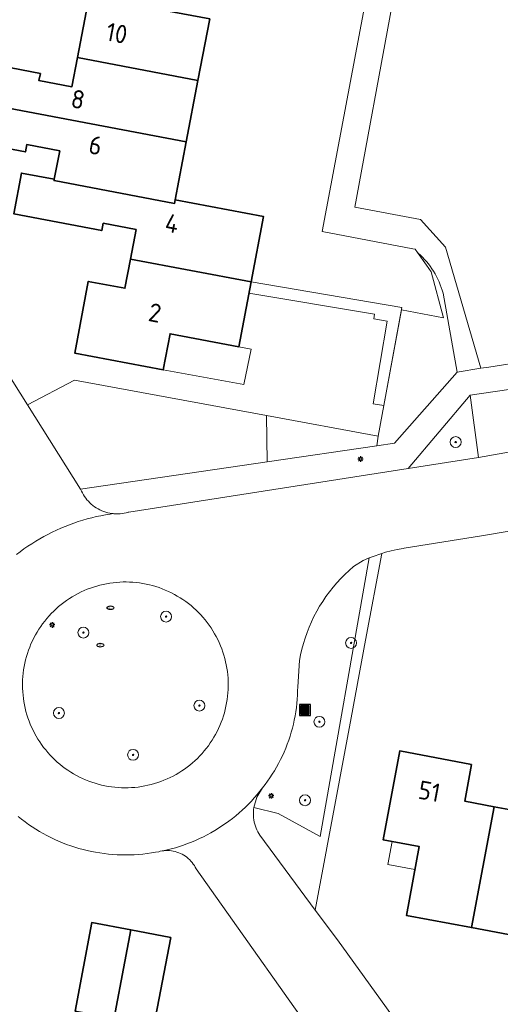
# Model space of a CAD drawing. Header units: metres. Extents: x 152610 to 160096, y 456114 to 462495.
# Tile 594 of 656: x 158864 to 158899, y 460584 to 460656. Entities that reach past the tile are written whole.
import ezdxf
from ezdxf.enums import TextEntityAlignment as Align

# ---------------------------------------------------------------- set-up
doc = ezdxf.new("R2010")
doc.units = ezdxf.units.M
doc.header["$LTSCALE"] = 0.5
doc.layers.get('0').update_dxf_attribs({"linetype": 'CONTINUOUS'})
for name, color, linetype, lineweight in [('B-PV-GR-BEPLANTING_CULTUUR_BODEMBEDEKKER-GV', 251, 'CONTINUOUS', 18), ('B-PV-GR-BEPLANTING_CULTUUR_BOSPLANTSOEN-GV', 251, 'CONTINUOUS', 18), ('B-PV-GR-BOOM-S', 251, 'CONTINUOUS', 25), ('B-PV-IE-MEUBILAIR-S', 251, 'CONTINUOUS', 25), ('B-PV-IE-MEUBILAIR_WEGMEUBILAIR_AFVALBAK-S', 251, 'CONTINUOUS', 25), ('B-PV-OG-BEBOUWING-GV', 6, 'CONTINUOUS', 35), ('B-PV-OG-BEBOUWING-T18', 1, 'CONTINUOUS', 18), ('B-PV-OG-BEBOUWING_OVERBOUWING-GV', 251, 'CONTINUOUS', 18), ('B-PV-OG-BEBOUWING_SCHUUR-GV', 251, 'CONTINUOUS', 18), ('B-PV-OG-TERREIN_BEGROEID-GV', 251, 'CONTINUOUS', 18), ('B-PV-VH-HALFVERHARDING_GRAVEL-GV', 251, 'CONTINUOUS', 18), ('B-PV-VH-OPENVERHARDING_BETONSTRAATSTEEN-GV', 251, 'CONTINUOUS', 18), ('B-PV-VH-OPENVERHARDING_STRAATBAKSTEEN-GV', 251, 'CONTINUOUS', 18), ('B-PV-VH-OPENVERHARDING_TEGEL-GV', 251, 'CONTINUOUS', 18)]:
    doc.layers.add(name, color=color, linetype=linetype, lineweight=lineweight)
doc.styles.add('NLCS-ISO', font='NLCS-ISO.ttf')
doc.styles.add('NLCS-ISO-M750-T18', font='NLCS-ISO.ttf', dxfattribs={"height": 1.35})

# ---------------------------------------------------------------- blocks, each defined once
blk = doc.blocks.new('SIE-WEG_AFVALBAK-SO')
h = blk.add_hatch(color=256)
h.dxf.hatch_style = 1
h.paths.add_polyline_path([(-1.5, -1.5), (1.5, -1.5), (1.5, 1.5), (-1.5, 1.5)])
for points in [[(-2, -2), (2, -2), (2, 2), (-2, 2)], [(-1.5, -1.5), (1.5, -1.5), (1.5, 1.5), (-1.5, 1.5)]]:
    blk.add_lwpolyline(points, close=True)
blk = doc.blocks.new('SIE-MEUBILAIR_PAAL_LICHTMAST-SO')
for points in [[(-0.62, 0), (-1, 0)], [(-0.71, 0.71), (-0.44, 0.44)], [(0, 1), (0, 0.62)], [(0.44, 0.44), (0.71, 0.71)], [(1, 0), (0.62, 0)], [(-0.71, -0.71), (-0.44, -0.44)], [(0, -0.62), (0, -1)], [(0.44, -0.44), (0.71, -0.71)]]:
    blk.add_lwpolyline(points)
blk.add_circle((0, 0), 0.5)
blk = doc.blocks.new('SIE-MEUBILAIR_PUT_RIOOLPUT-SO')
blk.add_ellipse((0, 0), major_axis=(1.25, 0), ratio=0.54)
at = {"style": 'NLCS-ISO'}
blk.add_text('ri', height=0.75, dxfattribs=at).set_placement((-0.04, 0.07), align=Align.MIDDLE_CENTER)
blk = doc.blocks.new('SGR-BOOM_GBKN-SO')
at = {"linetype": 'ByBlock', "lineweight": 18}
h = blk.add_hatch(color=0, dxfattribs=at)
h.dxf.hatch_style = 1
edge = h.paths.add_edge_path()
edge.add_arc((0, 0), 0.25, 0, 360)
at = {"color": 0, "linetype": 'ByBlock', "lineweight": 18}
for radius in [2, 0.25]:
    blk.add_circle((0, 0), radius, dxfattribs=at)
at = {"color": 0, "linetype": 'ByBlock', "lineweight": 18, "style": 'NLCS-ISO'}
blk.add_attdef('SOORT', (2.5, 0), '', height=1.5, dxfattribs=at)

msp = doc.modelspace()

# ---------------------------------------------------------------- linework, layer by layer
at = {"layer": 'B-PV-GR-BEPLANTING_CULTUUR_BODEMBEDEKKER-GV', "flags": 128}
for points in [[(158897.53, 460624.099), (158896.923, 460628.652), (158892.372, 460623.292)], [(158890.172, 460625.659), (158882.016, 460627.16), (158882.066, 460623.779), (158890.081, 460624.95)]]:
    msp.add_lwpolyline(points, close=True, dxfattribs=at)
at = {"layer": 'B-PV-GR-BEPLANTING_CULTUUR_BOSPLANTSOEN-GV', "flags": 128}
for points in [[(158895.97, 460630.351), (158894.937, 460636.126), (158894.876, 460636.337), (158894.808, 460636.545), (158894.732, 460636.75), (158894.648, 460636.953), (158894.557, 460637.152), (158894.459, 460637.349), (158894.354, 460637.541), (158894.242, 460637.729), (158894.123, 460637.913), (158893.998, 460638.093), (158893.866, 460638.268), (158893.727, 460638.438), (158893.583, 460638.603), (158893.433, 460638.763), (158893.277, 460638.916), (158893.115, 460639.065), (158893.072, 460639.102), (158893.731, 460638.167), (158894.067, 460637.691), (158894.963, 460634.329), (158891.894, 460634.905), (158890.172, 460625.659), (158890.081, 460624.95), (158891.375, 460625.139)], [(158882.016, 460627.16), (158867.958, 460629.747), (158864.508, 460627.96), (158868.398, 460621.781), (158882.066, 460623.779)], [(158889.261, 460610.734), (158890.442, 460617.068), (158890.303, 460617.026), (158889.889, 460616.883), (158889.529, 460616.744), (158885.934, 460596.356), (158882.868, 460598.029), (158881.077, 460598.473), (158881.058, 460598.321), (158881.048, 460598.168), (158881.045, 460598.015), (158881.05, 460597.862), (158881.064, 460597.709), (158881.085, 460597.558), (158881.114, 460597.407), (158881.151, 460597.259), (158881.196, 460597.112), (158881.248, 460596.968), (158881.308, 460596.827), (158881.375, 460596.69), (158881.449, 460596.556), (158881.514, 460596.45), (158885.578, 460590.965), (158888.2, 460605.039)]]:
    msp.add_lwpolyline(points, close=True, dxfattribs=at)
at = {"layer": 'B-PV-OG-BEBOUWING-GV', "flags": 128}
for points in [[(158877.847, 460656.206), (158869.017, 460657.882), (158868.162, 460653.378), (158876.989, 460651.702)], [(158865.447, 460652.223), (158858.993, 460653.447), (158858.443, 460650.556), (158876.131, 460647.197), (158876.989, 460651.702), (158868.162, 460653.378), (158867.756, 460651.236), (158865.347, 460651.693)], [(158876.131, 460647.197), (158858.443, 460650.556), (158857.9, 460647.699), (158864.354, 460646.474), (158864.454, 460647.002), (158866.863, 460646.545), (158866.467, 460644.467), (158866.448, 460644.37), (158875.273, 460642.695), (158875.324, 460642.963)], [(158866.467, 460644.467), (158864.062, 460644.926), (158863.492, 460641.941), (158869.946, 460640.712), (158870.046, 460641.243), (158872.456, 460640.783), (158872.045, 460638.629), (158880.877, 460636.952), (158881.788, 460641.731), (158875.324, 460642.963), (158875.273, 460642.695), (158866.448, 460644.37)], [(158880.877, 460636.952), (158872.045, 460638.629), (158871.636, 460636.484), (158868.958, 460636.992), (158867.964, 460631.743), (158874.446, 460630.513), (158874.949, 460633.156), (158879.972, 460632.2)], [(158904.87, 460606.567), (158901.977, 460607.112), (158900.759, 460600.639), (158901.292, 460600.54), (158900.836, 460598.123), (158898.675, 460598.53), (158897.013, 460589.672), (158901.541, 460588.819), (158902.757, 460595.303), (158904.417, 460604.153)], [(158897.028, 460601.621), (158891.763, 460602.607), (158890.544, 460596.105), (158893.195, 460595.606), (158892.247, 460590.569), (158897.013, 460589.672), (158898.675, 460598.53), (158896.524, 460598.935)], [(158872.063, 460589.512), (158869.21, 460590.05), (158867.988, 460583.566), (158868.516, 460583.466), (158868.06, 460581.048), (158865.86, 460581.463), (158864.186, 460572.602), (158868.706, 460571.749)], [(158874.989, 460588.96), (158872.063, 460589.512), (158868.706, 460571.749), (158873.268, 460570.888), (158874.94, 460579.75), (158872.777, 460580.157), (158873.233, 460582.575), (158873.765, 460582.474)]]:
    msp.add_lwpolyline(points, close=True, dxfattribs=at)
at = {"layer": 'B-PV-OG-BEBOUWING_OVERBOUWING-GV', "flags": 128}
for points in [[(158891.928, 460635.087), (158880.877, 460636.952), (158880.722, 460636.138), (158889.913, 460634.591), (158889.871, 460634.255), (158890.834, 460634.078), (158889.828, 460628.014), (158890.591, 460627.909)], [(158879.972, 460632.2), (158874.949, 460633.156), (158874.446, 460630.513), (158880.349, 460629.444), (158880.871, 460632.029)]]:
    msp.add_lwpolyline(points, close=True, dxfattribs=at)
at = {"layer": 'B-PV-OG-BEBOUWING_SCHUUR-GV', "flags": 128}
msp.add_lwpolyline([(158893.195, 460595.606), (158891.203, 460595.981), (158890.902, 460594.285), (158892.88, 460593.935)], close=True, dxfattribs=at)
at = {"layer": 'B-PV-OG-TERREIN_BEGROEID-GV', "flags": 128}
for points in [[(158885.934, 460596.356), (158889.529, 460616.744), (158889.48, 460616.724), (158889.077, 460616.551), (158888.385, 460616.11), (158888.38, 460616.106), (158888.058, 460615.827), (158887.745, 460615.536), (158887.444, 460615.234), (158887.154, 460614.921), (158886.877, 460614.597), (158886.611, 460614.262), (158886.359, 460613.918), (158886.119, 460613.565), (158885.893, 460613.203), (158885.68, 460612.834), (158885.482, 460612.456), (158885.298, 460612.071), (158885.128, 460611.679), (158884.973, 460611.281), (158884.833, 460610.878), (158884.709, 460610.47), (158884.599, 460610.058), (158884.506, 460609.641), (158884.428, 460609.222), (158884.291, 460607.317), (158884.288, 460607.009), (158884.277, 460606.701), (158884.258, 460606.394), (158884.231, 460606.088), (158884.196, 460605.782), (158884.152, 460605.477), (158884.102, 460605.174), (158884.043, 460604.872), (158883.976, 460604.571), (158883.902, 460604.272), (158883.82, 460603.976), (158883.73, 460603.681), (158883.632, 460603.39), (158883.527, 460603.1), (158883.415, 460602.814), (158883.295, 460602.53), (158883.168, 460602.25), (158883.033, 460601.973), (158882.892, 460601.7), (158882.743, 460601.431), (158882.587, 460601.165), (158882.425, 460600.904), (158882.256, 460600.647), (158882.08, 460600.394), (158881.898, 460600.146), (158881.709, 460599.903), (158881.296, 460599.231), (158881.077, 460598.473), (158882.868, 460598.029)], [(158871.975, 460614.978), (158871.73, 460614.984), (158871.508, 460614.982), (158871.263, 460614.973), (158871.018, 460614.955), (158870.774, 460614.93), (158870.53, 460614.897), (158870.288, 460614.856), (158870.048, 460614.807), (158869.809, 460614.75), (158869.572, 460614.685), (158869.338, 460614.613), (158869.106, 460614.533), (158868.876, 460614.446), (158868.65, 460614.351), (158868.427, 460614.249), (158868.207, 460614.139), (158867.991, 460614.023), (158867.779, 460613.9), (158867.571, 460613.769), (158867.367, 460613.632), (158867.168, 460613.489), (158866.974, 460613.339), (158866.784, 460613.183), (158866.6, 460613.02), (158866.421, 460612.852), (158866.248, 460612.678), (158866.081, 460612.499), (158865.919, 460612.314), (158865.764, 460612.124), (158865.615, 460611.929), (158865.472, 460611.729), (158865.336, 460611.525), (158865.207, 460611.316), (158865.084, 460611.103), (158864.969, 460610.887), (158864.86, 460610.666), (158864.759, 460610.443), (158864.666, 460610.216), (158864.579, 460609.986), (158864.5, 460609.754), (158864.429, 460609.519), (158864.366, 460609.282), (158864.31, 460609.043), (158864.262, 460608.802), (158864.222, 460608.56), (158864.19, 460608.316), (158864.166, 460608.072), (158864.149, 460607.827), (158864.141, 460607.582), (158864.14, 460607.442), (158864.144, 460607.197), (158864.156, 460606.951), (158864.176, 460606.707), (158864.204, 460606.463), (158864.24, 460606.22), (158864.284, 460605.979), (158864.335, 460605.739), (158864.395, 460605.501), (158864.462, 460605.264), (158864.536, 460605.031), (158864.619, 460604.799), (158864.709, 460604.571), (158864.806, 460604.346), (158864.911, 460604.124), (158865.022, 460603.905), (158865.141, 460603.69), (158865.267, 460603.479), (158865.399, 460603.273), (158865.538, 460603.071), (158865.684, 460602.873), (158865.836, 460602.681), (158865.995, 460602.493), (158866.159, 460602.311), (158866.329, 460602.134), (158866.505, 460601.962), (158866.686, 460601.797), (158866.873, 460601.637), (158867.064, 460601.484), (158867.261, 460601.337), (158867.462, 460601.197), (158867.668, 460601.063), (158867.878, 460600.936), (158868.092, 460600.816), (158868.31, 460600.703), (158868.531, 460600.597), (158868.756, 460600.498), (158868.984, 460600.407), (158869.214, 460600.323), (158869.448, 460600.247), (158869.683, 460600.178), (158869.921, 460600.117), (158870.161, 460600.064), (158870.402, 460600.019), (158870.645, 460599.981), (158870.888, 460599.952), (158871.133, 460599.93), (158871.378, 460599.917), (158871.623, 460599.911), (158871.869, 460599.914), (158872.114, 460599.924), (158872.359, 460599.942), (158872.603, 460599.969), (158872.846, 460600.003), (158873.087, 460600.045), (158873.328, 460600.095), (158873.566, 460600.153), (158873.803, 460600.219), (158874.037, 460600.292), (158874.269, 460600.373), (158874.498, 460600.462), (158874.724, 460600.558), (158874.946, 460600.661), (158875.166, 460600.771), (158875.381, 460600.888), (158875.593, 460601.013), (158875.8, 460601.144), (158876.003, 460601.282), (158876.202, 460601.426), (158876.395, 460601.577), (158876.584, 460601.734), (158876.767, 460601.897), (158876.945, 460602.066), (158877.118, 460602.241), (158877.284, 460602.421), (158877.445, 460602.607), (158877.6, 460602.798), (158877.748, 460602.993), (158877.889, 460603.194), (158878.025, 460603.399), (158878.153, 460603.608), (158878.274, 460603.821), (158878.389, 460604.038), (158878.496, 460604.259), (158878.596, 460604.483), (158878.689, 460604.71), (158878.774, 460604.94), (158878.852, 460605.173), (158878.922, 460605.409), (158878.985, 460605.646), (158879.039, 460605.885), (158879.086, 460606.126), (158879.125, 460606.368), (158879.156, 460606.612), (158879.179, 460606.856), (158879.194, 460607.101), (158879.201, 460607.347), (158879.202, 460607.442), (158879.198, 460607.687), (158879.187, 460607.933), (158879.167, 460608.177), (158879.14, 460608.421), (158879.104, 460608.664), (158879.061, 460608.905), (158879.009, 460609.146), (158878.95, 460609.384), (158878.884, 460609.62), (158878.809, 460609.854), (158878.727, 460610.085), (158878.638, 460610.314), (158878.541, 460610.539), (158878.437, 460610.761), (158878.325, 460610.98), (158878.207, 460611.195), (158878.081, 460611.406), (158877.949, 460611.613), (158877.81, 460611.815), (158877.665, 460612.013), (158877.513, 460612.206), (158877.355, 460612.394), (158877.191, 460612.576), (158877.021, 460612.753), (158876.845, 460612.925), (158876.664, 460613.091), (158876.478, 460613.25), (158876.287, 460613.404), (158876.09, 460613.551), (158875.889, 460613.692), (158875.684, 460613.826), (158875.474, 460613.953), (158875.26, 460614.074), (158875.042, 460614.187), (158874.821, 460614.293), (158874.597, 460614.392), (158874.369, 460614.484), (158874.138, 460614.568), (158873.905, 460614.645), (158873.67, 460614.714), (158873.432, 460614.775), (158873.192, 460614.829), (158872.951, 460614.874), (158872.709, 460614.912), (158872.465, 460614.942), (158872.221, 460614.964)]]:
    msp.add_lwpolyline(points, close=True, dxfattribs=at)
at = {"layer": 'B-PV-VH-HALFVERHARDING_GRAVEL-GV', "flags": 128}
msp.add_lwpolyline([(158889.264, 460657.479), (158886.083, 460640.643), (158892.727, 460639.38), (158892.898, 460639.348), (158893.072, 460639.102), (158893.115, 460639.065), (158893.277, 460638.916), (158893.433, 460638.763), (158893.583, 460638.603), (158893.727, 460638.438), (158893.866, 460638.268), (158893.998, 460638.093), (158894.123, 460637.913), (158894.242, 460637.729), (158894.354, 460637.541), (158894.459, 460637.349), (158894.557, 460637.152), (158894.648, 460636.953), (158894.732, 460636.75), (158894.808, 460636.545), (158894.876, 460636.337), (158894.937, 460636.126), (158895.97, 460630.351), (158897.707, 460630.625), (158895.107, 460639.496), (158893.277, 460641.514), (158888.478, 460642.432), (158891.185, 460657.118)], dxfattribs=at)
at = {"layer": 'B-PV-VH-OPENVERHARDING_BETONSTRAATSTEEN-GV', "flags": 128}
for points in [[(158863.695, 460616.986), (158863.968, 460617.194), (158864.246, 460617.397), (158864.528, 460617.593), (158864.815, 460617.782), (158865.106, 460617.964), (158865.402, 460618.14), (158865.701, 460618.309), (158866.004, 460618.47), (158866.311, 460618.625), (158866.621, 460618.773), (158866.935, 460618.913), (158867.252, 460619.046), (158867.572, 460619.171), (158867.895, 460619.289), (158868.22, 460619.4), (158868.548, 460619.502), (158868.878, 460619.598), (158869.211, 460619.685), (158869.545, 460619.765), (158869.881, 460619.837), (158870.219, 460619.9), (158870.558, 460619.957), (158870.772, 460619.987), (158870.676, 460619.998), (158870.527, 460620.022), (158870.378, 460620.055), (158870.232, 460620.095), (158870.089, 460620.143), (158869.948, 460620.198), (158869.81, 460620.261), (158869.675, 460620.331), (158869.544, 460620.408), (158869.418, 460620.491), (158869.296, 460620.582), (158869.179, 460620.678), (158869.068, 460620.781), (158868.962, 460620.889), (158868.861, 460621.003), (158868.767, 460621.122), (158868.68, 460621.245), (158868.599, 460621.374), (158868.525, 460621.506), (158868.458, 460621.642), (158868.398, 460621.781), (158864.508, 460627.96), (158862.784, 460630.699)], [(158891.545, 460582.754), (158887.195, 460588.783), (158885.578, 460590.965), (158881.514, 460596.45), (158881.449, 460596.556), (158881.375, 460596.69), (158881.308, 460596.827), (158881.248, 460596.968), (158881.196, 460597.112), (158881.151, 460597.259), (158881.114, 460597.407), (158881.085, 460597.558), (158881.064, 460597.709), (158881.05, 460597.862), (158881.045, 460598.015), (158881.048, 460598.168), (158881.058, 460598.321), (158881.077, 460598.473), (158881.296, 460599.231), (158881.709, 460599.903), (158881.518, 460599.659), (158881.318, 460599.416), (158881.111, 460599.178), (158880.899, 460598.946), (158880.681, 460598.719), (158880.457, 460598.498), (158880.228, 460598.282), (158879.993, 460598.072), (158879.753, 460597.869), (158879.508, 460597.671), (158879.258, 460597.48), (158879.003, 460597.295), (158878.744, 460597.117), (158878.48, 460596.946), (158878.212, 460596.781), (158877.939, 460596.623), (158877.663, 460596.472), (158877.383, 460596.328), (158877.1, 460596.191), (158876.813, 460596.062), (158876.523, 460595.94), (158876.23, 460595.825), (158875.934, 460595.718), (158875.635, 460595.618), (158875.334, 460595.526), (158875.031, 460595.442), (158874.726, 460595.365), (158874.417, 460595.296), (158874.498, 460595.306), (158874.635, 460595.315), (158874.773, 460595.317), (158874.91, 460595.31), (158875.046, 460595.296), (158875.182, 460595.273), (158875.316, 460595.243), (158875.448, 460595.205), (158875.577, 460595.159), (158875.704, 460595.106), (158875.827, 460595.045), (158875.947, 460594.978), (158876.063, 460594.903), (158876.174, 460594.822), (158876.28, 460594.735), (158876.38, 460594.641), (158876.476, 460594.543), (158876.565, 460594.438), (158876.648, 460594.329), (158876.725, 460594.215), (158876.794, 460594.096), (158876.857, 460593.974), (158887.093, 460579.54)]]:
    msp.add_lwpolyline(points, dxfattribs=at)
at = {"layer": 'B-PV-VH-OPENVERHARDING_STRAATBAKSTEEN-GV', "flags": 128}
for points in [[(158907.156, 460625.808), (158897.53, 460624.099), (158892.372, 460623.292), (158871.924, 460620.102), (158871.877, 460620.088), (158871.73, 460620.049), (158871.582, 460620.018), (158871.432, 460619.994), (158871.281, 460619.979), (158871.13, 460619.972), (158870.978, 460619.973), (158870.827, 460619.981), (158870.772, 460619.987), (158870.558, 460619.957), (158870.219, 460619.9), (158869.881, 460619.837), (158869.545, 460619.765), (158869.211, 460619.685), (158868.878, 460619.598), (158868.548, 460619.502), (158868.22, 460619.4), (158867.895, 460619.289), (158867.572, 460619.171), (158867.252, 460619.046), (158866.935, 460618.913), (158866.621, 460618.773), (158866.311, 460618.625), (158866.004, 460618.47), (158865.701, 460618.309), (158865.402, 460618.14), (158865.106, 460617.964), (158864.815, 460617.782), (158864.528, 460617.593), (158864.246, 460617.397), (158863.968, 460617.194), (158863.695, 460616.986)], [(158863.826, 460597.801), (158864.072, 460597.605), (158864.324, 460597.415), (158864.581, 460597.231), (158864.842, 460597.054), (158865.107, 460596.884), (158865.377, 460596.72), (158865.651, 460596.563), (158865.928, 460596.414), (158866.21, 460596.271), (158866.495, 460596.136), (158866.783, 460596.008), (158867.074, 460595.887), (158867.369, 460595.773), (158867.666, 460595.667), (158867.966, 460595.569), (158868.268, 460595.478), (158868.572, 460595.395), (158868.878, 460595.32), (158869.186, 460595.253), (158869.496, 460595.193), (158869.807, 460595.141), (158870.12, 460595.098), (158870.433, 460595.062), (158870.747, 460595.034), (158871.062, 460595.014), (158871.377, 460595.002), (158871.693, 460594.998), (158872.008, 460595.002), (158872.323, 460595.014), (158872.638, 460595.034), (158872.952, 460595.062), (158873.266, 460595.098), (158873.578, 460595.141), (158873.889, 460595.193), (158874.11, 460595.235), (158874.227, 460595.264), (158874.362, 460595.289), (158874.417, 460595.296), (158874.726, 460595.365), (158875.031, 460595.442), (158875.334, 460595.526), (158875.635, 460595.618), (158875.934, 460595.718), (158876.23, 460595.825), (158876.523, 460595.94), (158876.813, 460596.062), (158877.1, 460596.191), (158877.383, 460596.328), (158877.663, 460596.472), (158877.939, 460596.623), (158878.212, 460596.781), (158878.48, 460596.946), (158878.744, 460597.117), (158879.003, 460597.295), (158879.258, 460597.48), (158879.508, 460597.671), (158879.753, 460597.869), (158879.993, 460598.072), (158880.228, 460598.282), (158880.457, 460598.498), (158880.681, 460598.719), (158880.899, 460598.946), (158881.111, 460599.178), (158881.318, 460599.416), (158881.518, 460599.659), (158881.709, 460599.903), (158881.898, 460600.146), (158882.08, 460600.394), (158882.256, 460600.647), (158882.425, 460600.904), (158882.587, 460601.165), (158882.743, 460601.431), (158882.892, 460601.7), (158883.033, 460601.973), (158883.168, 460602.25), (158883.295, 460602.53), (158883.415, 460602.814), (158883.527, 460603.1), (158883.632, 460603.39), (158883.73, 460603.681), (158883.82, 460603.976), (158883.902, 460604.272), (158883.976, 460604.571), (158884.043, 460604.872), (158884.102, 460605.174), (158884.152, 460605.477), (158884.196, 460605.782), (158884.231, 460606.088), (158884.258, 460606.394), (158884.277, 460606.701), (158884.288, 460607.009), (158884.291, 460607.317), (158884.428, 460609.222), (158884.506, 460609.641), (158884.599, 460610.058), (158884.709, 460610.47), (158884.833, 460610.878), (158884.973, 460611.281), (158885.128, 460611.679), (158885.298, 460612.071), (158885.482, 460612.456), (158885.68, 460612.834), (158885.893, 460613.203), (158886.119, 460613.565), (158886.359, 460613.918), (158886.611, 460614.262), (158886.877, 460614.597), (158887.154, 460614.921), (158887.444, 460615.234), (158887.745, 460615.536), (158888.058, 460615.827), (158888.38, 460616.106), (158888.385, 460616.11), (158889.077, 460616.551), (158889.48, 460616.724), (158889.529, 460616.744), (158889.889, 460616.883), (158890.303, 460617.026), (158890.442, 460617.068), (158890.722, 460617.154), (158891.146, 460617.267), (158891.573, 460617.364), (158892.004, 460617.445), (158892.077, 460617.457), (158897.741, 460618.367), (158918.722, 460621.898)]]:
    msp.add_lwpolyline(points, dxfattribs=at)
msp.add_lwpolyline([(158871.73, 460614.984), (158871.975, 460614.978), (158872.221, 460614.964), (158872.465, 460614.942), (158872.709, 460614.912), (158872.951, 460614.874), (158873.192, 460614.829), (158873.432, 460614.775), (158873.67, 460614.714), (158873.905, 460614.645), (158874.138, 460614.568), (158874.369, 460614.484), (158874.597, 460614.392), (158874.821, 460614.293), (158875.042, 460614.187), (158875.26, 460614.074), (158875.474, 460613.953), (158875.684, 460613.826), (158875.889, 460613.692), (158876.09, 460613.551), (158876.287, 460613.404), (158876.478, 460613.25), (158876.664, 460613.091), (158876.845, 460612.925), (158877.021, 460612.753), (158877.191, 460612.576), (158877.355, 460612.394), (158877.513, 460612.206), (158877.665, 460612.013), (158877.81, 460611.815), (158877.949, 460611.613), (158878.081, 460611.406), (158878.207, 460611.195), (158878.325, 460610.98), (158878.437, 460610.761), (158878.541, 460610.539), (158878.638, 460610.314), (158878.727, 460610.085), (158878.809, 460609.854), (158878.884, 460609.62), (158878.95, 460609.384), (158879.009, 460609.146), (158879.061, 460608.905), (158879.104, 460608.664), (158879.14, 460608.421), (158879.167, 460608.177), (158879.187, 460607.933), (158879.198, 460607.687), (158879.202, 460607.442), (158879.201, 460607.347), (158879.194, 460607.101), (158879.179, 460606.856), (158879.156, 460606.612), (158879.125, 460606.368), (158879.086, 460606.126), (158879.039, 460605.885), (158878.985, 460605.646), (158878.922, 460605.409), (158878.852, 460605.173), (158878.774, 460604.94), (158878.689, 460604.71), (158878.596, 460604.483), (158878.496, 460604.259), (158878.389, 460604.038), (158878.274, 460603.821), (158878.153, 460603.608), (158878.025, 460603.399), (158877.889, 460603.194), (158877.748, 460602.993), (158877.6, 460602.798), (158877.445, 460602.607), (158877.284, 460602.421), (158877.118, 460602.241), (158876.945, 460602.066), (158876.767, 460601.897), (158876.584, 460601.734), (158876.395, 460601.577), (158876.202, 460601.426), (158876.003, 460601.282), (158875.8, 460601.144), (158875.593, 460601.013), (158875.381, 460600.888), (158875.166, 460600.771), (158874.946, 460600.661), (158874.724, 460600.558), (158874.498, 460600.462), (158874.269, 460600.373), (158874.037, 460600.292), (158873.803, 460600.219), (158873.566, 460600.153), (158873.328, 460600.095), (158873.087, 460600.045), (158872.846, 460600.003), (158872.603, 460599.969), (158872.359, 460599.942), (158872.114, 460599.924), (158871.869, 460599.914), (158871.623, 460599.911), (158871.378, 460599.917), (158871.133, 460599.93), (158870.888, 460599.952), (158870.645, 460599.981), (158870.402, 460600.019), (158870.161, 460600.064), (158869.921, 460600.117), (158869.683, 460600.178), (158869.448, 460600.247), (158869.214, 460600.323), (158868.984, 460600.407), (158868.756, 460600.498), (158868.531, 460600.597), (158868.31, 460600.703), (158868.092, 460600.816), (158867.878, 460600.936), (158867.668, 460601.063), (158867.462, 460601.197), (158867.261, 460601.337), (158867.064, 460601.484), (158866.873, 460601.637), (158866.686, 460601.797), (158866.505, 460601.962), (158866.329, 460602.134), (158866.159, 460602.311), (158865.995, 460602.493), (158865.836, 460602.681), (158865.684, 460602.873), (158865.538, 460603.071), (158865.399, 460603.273), (158865.267, 460603.479), (158865.141, 460603.69), (158865.022, 460603.905), (158864.911, 460604.124), (158864.806, 460604.346), (158864.709, 460604.571), (158864.619, 460604.799), (158864.536, 460605.031), (158864.462, 460605.264), (158864.395, 460605.501), (158864.335, 460605.739), (158864.284, 460605.979), (158864.24, 460606.22), (158864.204, 460606.463), (158864.176, 460606.707), (158864.156, 460606.951), (158864.144, 460607.197), (158864.14, 460607.442), (158864.141, 460607.582), (158864.149, 460607.827), (158864.166, 460608.072), (158864.19, 460608.316), (158864.222, 460608.56), (158864.262, 460608.802), (158864.31, 460609.043), (158864.366, 460609.282), (158864.429, 460609.519), (158864.5, 460609.754), (158864.579, 460609.986), (158864.666, 460610.216), (158864.759, 460610.443), (158864.86, 460610.666), (158864.969, 460610.887), (158865.084, 460611.103), (158865.207, 460611.316), (158865.336, 460611.525), (158865.472, 460611.729), (158865.615, 460611.929), (158865.764, 460612.124), (158865.919, 460612.314), (158866.081, 460612.499), (158866.248, 460612.678), (158866.421, 460612.852), (158866.6, 460613.02), (158866.784, 460613.183), (158866.974, 460613.339), (158867.168, 460613.489), (158867.367, 460613.632), (158867.571, 460613.769), (158867.779, 460613.9), (158867.991, 460614.023), (158868.207, 460614.139), (158868.427, 460614.249), (158868.65, 460614.351), (158868.876, 460614.446), (158869.106, 460614.533), (158869.338, 460614.613), (158869.572, 460614.685), (158869.809, 460614.75), (158870.048, 460614.807), (158870.288, 460614.856), (158870.53, 460614.897), (158870.774, 460614.93), (158871.018, 460614.955), (158871.263, 460614.973), (158871.508, 460614.982)], close=True, dxfattribs=at)
at = {"layer": 'B-PV-VH-OPENVERHARDING_TEGEL-GV', "flags": 128}
msp.add_lwpolyline([(158906.572, 460632.021), (158898.295, 460630.718), (158897.707, 460630.625), (158895.97, 460630.351), (158891.375, 460625.139), (158890.081, 460624.95), (158882.066, 460623.779), (158868.398, 460621.781), (158868.458, 460621.642), (158868.525, 460621.506), (158868.599, 460621.374), (158868.68, 460621.245), (158868.767, 460621.122), (158868.861, 460621.003), (158868.962, 460620.889), (158869.068, 460620.781), (158869.179, 460620.678), (158869.296, 460620.582), (158869.418, 460620.491), (158869.544, 460620.408), (158869.675, 460620.331), (158869.81, 460620.261), (158869.948, 460620.198), (158870.089, 460620.143), (158870.232, 460620.095), (158870.378, 460620.055), (158870.527, 460620.022), (158870.676, 460619.998), (158870.772, 460619.987), (158870.827, 460619.981), (158870.978, 460619.973), (158871.13, 460619.972), (158871.281, 460619.979), (158871.432, 460619.994), (158871.582, 460620.018), (158871.73, 460620.049), (158871.877, 460620.088), (158871.924, 460620.102), (158892.372, 460623.292), (158896.923, 460628.652), (158906.575, 460630.069)], dxfattribs=at)
msp.add_lwpolyline([(158897.53, 460624.099), (158907.156, 460625.808), (158906.575, 460630.069), (158896.923, 460628.652)], close=True, dxfattribs=at)

# ---------------------------------------------------------------- block references
at = {"layer": 'B-PV-GR-BOOM-S', "xscale": 0.2, "yscale": 0.2, "zscale": 0.2}
for p in [(158895.858, 460625.225), (158874.655, 460612.448), (158868.598, 460611.279), (158888.198, 460610.521), (158866.804, 460605.387), (158877.091, 460605.93), (158885.881, 460604.745), (158872.236, 460602.325), (158884.827, 460599.001)]:
    msp.add_blockref('SGR-BOOM_GBKN-SO', p, dxfattribs=at)
at = {"layer": 'B-PV-IE-MEUBILAIR-S', "xscale": 0.2, "yscale": 0.2, "zscale": 0.2}
for name, p in [('SIE-MEUBILAIR_PAAL_LICHTMAST-SO', (158888.893, 460623.986)), ('SIE-MEUBILAIR_PUT_RIOOLPUT-SO', (158870.578, 460613.09)), ('SIE-MEUBILAIR_PAAL_LICHTMAST-SO', (158866.304, 460611.837)), ('SIE-MEUBILAIR_PUT_RIOOLPUT-SO', (158869.838, 460610.355)), ('SIE-MEUBILAIR_PAAL_LICHTMAST-SO', (158882.353, 460599.326))]:
    msp.add_blockref(name, p, dxfattribs=at)
at = {"layer": 'B-PV-IE-MEUBILAIR_WEGMEUBILAIR_AFVALBAK-S', "xscale": 0.2, "yscale": 0.2, "zscale": 0.2}
msp.add_blockref('SIE-WEG_AFVALBAK-SO', (158884.816, 460605.608), dxfattribs=at)

# ---------------------------------------------------------------- texts
at = {"layer": 'B-PV-OG-BEBOUWING-T18', "style": 'NLCS-ISO-M750-T18'}
for s, rotation, p in [('10', 349.2, (158871.046, 460655.164)), ('8', 349.2, (158868.201, 460650.322)), ('6', 349.2, (158869.485, 460646.957)), ('4', 349.2, (158875.088, 460641.235)), ('2', 349.2, (158873.839, 460634.69)), ('51', 349.4, (158893.935, 460599.657))]:
    msp.add_text(s, height=1.35, rotation=rotation, dxfattribs=at).set_placement(p, align=Align.MIDDLE)

doc.saveas('drawing.dxf')
